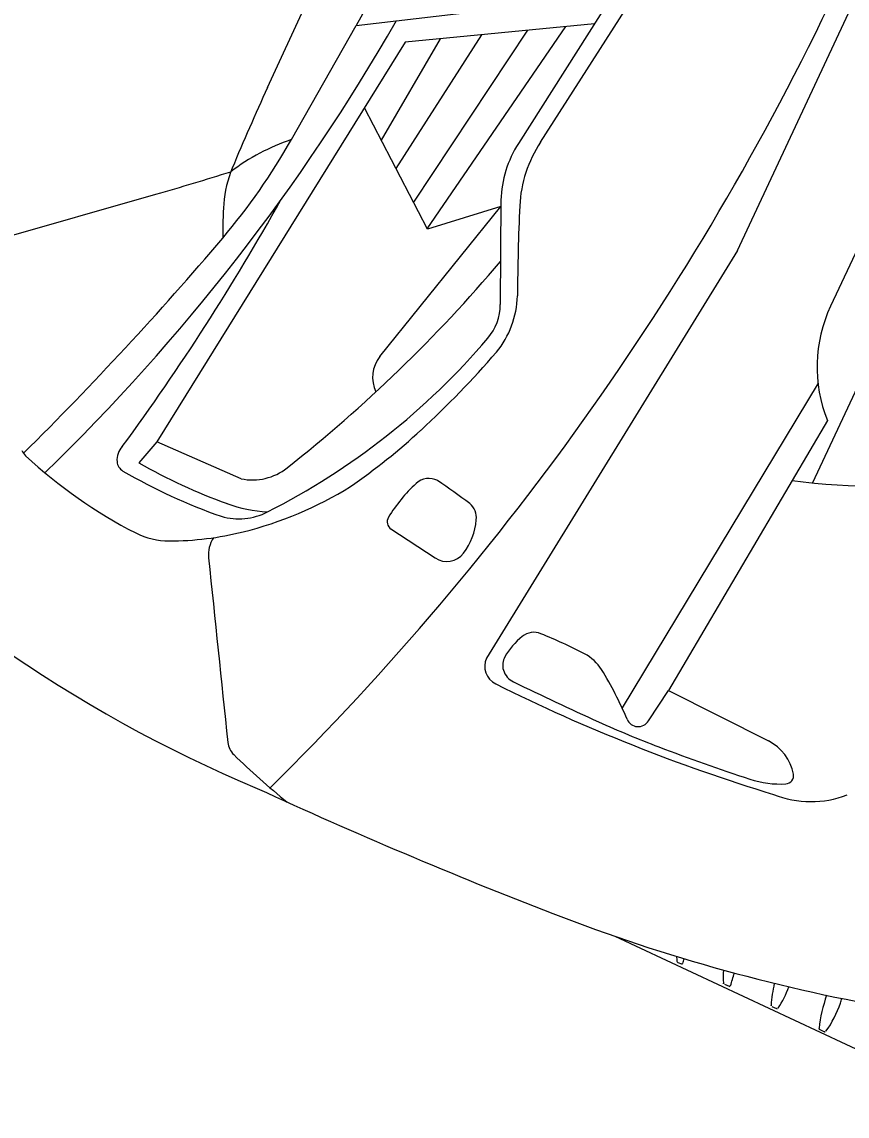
# Model space of a CAD drawing. Extents: x 14104283 to 14128447, y 8633203 to 8671666.
# Drawn here: x 14117388.11 to 14117394.5, y 8667157.77 to 8667166.24 of the extents above; entities that cross this region are included whole.
import ezdxf

# ---------------------------------------------------------------- set-up
doc = ezdxf.new("R2010")
doc.units = 0
doc.layers.add('Cell', color=7, linetype='Continuous')

msp = doc.modelspace()

# ---------------------------------------------------------------- linework, layer by layer
at = {"layer": 'Cell'}
for p, q in [((14117393.6544, 8667164.471), (14117399.3854, 8667176.7038)), ((14117398.8093, 8667173.5012), (14117394.3765, 8667164.0391)), ((14117392.6696, 8667169.6949), (14117390.6993, 8667166.2137)), ((14117392.1293, 8667165.3091), (14117392.8708, 8667166.467)), ((14117392.6853, 8667166.4454), (14117391.9574, 8667165.2996)), ((14117391.6707, 8667166.1404), (14117391.0088, 8667165.1049)), ((14117392.0276, 8667166.1753), (14117391.1437, 8667164.8446)), ((14117391.2512, 8667164.6369), (14117392.3246, 8667166.2044)), ((14117391.3525, 8667166.1093), (14117390.8952, 8667165.3244)), ((14117391.2526, 8667164.6343), (14117390.7648, 8667165.5761)), ((14117386.4509, 8667164.1383), (14117389.1497, 8667164.9064)), ((14117391.8215, 8667164.86), (14117391.817, 8667164.0523)), ((14117393.6544, 8667164.471), (14117391.71, 8667161.3133)), ((14117394.2785, 8667163.4421), (14117392.761, 8667160.9277)), ((14117389.8098, 8667162.7021), (14117389.1559, 8667162.9888)), ((14117390.9695, 8667162.3145), (14117391.3123, 8667162.089)), ((14117392.9647, 8667160.8276), (14117393.1204, 8667161.0615)), ((14117395.6777, 8667157.7664), (14117392.7061, 8667159.1585)), ((14117393.1918, 8667158.9572), (14117393.2206, 8667158.9447)), ((14117393.2324, 8667158.9482), (14117393.2324, 8667158.9482)), ((14117393.5532, 8667158.7881), (14117393.5892, 8667158.772)), ((14117393.9219, 8667158.6154), (14117393.9579, 8667158.5993)), ((14117394.2932, 8667158.4376), (14117394.3284, 8667158.4201))]:
    msp.add_line(p, q, dxfattribs=at)
for points in [[(14117390.0142, 8667165.7313), (14117393.0151, 8667172.2294), (14117396.0871, 8667178.6941)], [(14117401.1418, 8667177.4097), (14117397.6891, 8667170.0397), (14117394.2363, 8667162.6696)], [(14117390.1987, 8667165.3291), (14117390.6993, 8667166.2137), (14117392.8708, 8667166.467)], [(14117392.546, 8667166.2261), (14117391.0798, 8667166.0826), (14117389.1559, 8667162.9888), (14117389.0163, 8667162.8251)], [(14117390.8841, 8667163.6481), (14117391.8213, 8667164.8102), (14117391.2526, 8667164.6343)], [(14117394.3513, 8667163.1533), (14117393.1204, 8667161.0615), (14117393.8942, 8667160.6718)]]:
    msp.add_lwpolyline(points, dxfattribs=at)
for centre, radius, start, end in [((14117374.6986, 8667175.8445), 21.8297, 314.62715, 334.91055), ((14117377.2709, 8667174.1286), 15.8397, 314.07328, 330.17264), ((14117406.6515, 8667158.048), 18.3257, 155.2118, 157.34034), ((14117385.8896, 8667167.768), 4.9513, 319.71183, 330.49089), ((14117390.7377, 8667163.7458), 1.6726, 108.80096, 127.08067), ((14117392.6953, 8667164.8308), 0.8742, 147.5701, 178.08731), ((14117392.9342, 8667164.7729), 0.9672, 146.33281, 177.39872), ((14117390.5445, 8667164.7724), 0.8715, 157.34034, 176.02414), ((14117383.2573, 8667185.6107), 21.5264, 285.88628, 287.49663), ((14117374.0877, 8667173.8224), 18.3639, 323.70508, 330.79728), ((14117393.2785, 8667164.5823), 3.6121, 176.02414, 180.25498), ((14117410.0614, 8667163.9948), 18.112, 177.39872, 179.6103), ((14117369.8809, 8667181.3462), 25.943, 314.68053, 319.69913), ((14117383.0856, 8667171.7649), 11.4336, 308.25595, 319.803), ((14117391.2399, 8667164.1353), 0.7101, 320.37067, 358.59772), ((14117391.409, 8667164.0545), 0.4081, 319.63501, 359.6812), ((14117395.3836, 8667163.5673), 1.1122, 154.89759, 201.85102), ((14117387.53, 8667167.3517), 5.499, 296.84601, 319.63501), ((14117385.9158, 8667168.7852), 7.7787, 312.81899, 319.00474), ((14117391.0826, 8667163.4881), 0.255, 141.11691, 206.18322), ((14117387.75, 8667166.8341), 5.1009, 304.72122, 312.60227), ((14117394.0811, 8667170.1903), 10.7205, 222.46224, 247.24405), ((14117388.2197, 8667162.9661), 0.1175, 201.95636, 227.04201), ((14117389.0011, 8667162.8474), 0.1536, 137.08484, 184.74243), ((14117390.7036, 8667165.6337), 3.7624, 227.04201, 242.96119), ((14117388.9406, 8667162.8424), 0.0929, 184.74243, 239.77932), ((14117391.2406, 8667166.76), 4.52, 240.52188, 250.07028), ((14117391.0906, 8667166.5333), 4.3644, 239.77932, 250.80669), ((14117389.8961, 8667163.1277), 0.4343, 258.53683, 308.25595), ((14117392.0219, 8667161.7438), 1.259, 132.94579, 148.30538), ((14117391.2643, 8667162.5578), 0.147, 62.59567, 132.94579), ((14117329.3308, 8667074.5334), 107.7748, 54.717749, 54.880493), ((14117394.6912, 8667167.2049), 4.558, 262.26529, 279.8359), ((14117389.1167, 8667165.1308), 2.9264, 283.99135, 301.72165), ((14117390.0842, 8667163.5706), 1.1275, 250.07028, 266.39675), ((14117391.4756, 8667162.3976), 0.1562, 355.09275, 47.00257), ((14117389.7915, 8667162.8836), 0.4912, 253.96034, 296.84601), ((14117391.0081, 8667162.3698), 0.0675, 148.30538, 238.22285), ((14117391.1359, 8667162.4267), 0.4971, 322.90716, 355.09275), ((14117389.2517, 8667162.7889), 0.5685, 242.96119, 270.14276), ((14117389.2471, 8667164.6073), 2.3869, 270.14276, 283.99135), ((14117389.7949, 8667162.1145), 0.2389, 146.61305, 185.89608), ((14118181.617, 8667243.8866), 796.2721, 185.8960841, 185.9995109), ((14117391.4021, 8667162.2255), 0.1634, 236.66175, 322.90716), ((14117392.3487, 8667161.0375), 0.5723, 129.19373, 150.01912), ((14117392.0776, 8667161.37), 0.1432, 67.60892, 129.19373), ((14117390.4531, 8667157.427), 4.4078, 62.76539, 67.60892), ((14117391.85, 8667161.2505), 0.1534, 155.84133, 243.57084), ((14117391.9651, 8667161.2588), 0.1294, 150.01912, 196.94039), ((14117392.3169, 8667161.0482), 0.335, 31.65553, 62.76539), ((14117391.9865, 8667161.2653), 0.1518, 196.94039, 244.14403), ((14117390.2298, 8667159.7614), 2.7869, 22.76283, 31.65553), ((14117404.2363, 8667186.5422), 28.2405, 244.14403, 245.61858), ((14117398.0178, 8667173.6597), 14.0108, 243.57084, 253.05793), ((14117396.0332, 8667168.4431), 8.3693, 245.61858, 249.07876), ((14117392.8853, 8667160.8757), 0.0928, 202.76283, 328.85324), ((14117389.8595, 8667160.6764), 0.1541, 185.99951, 225.68744), ((14117398.4308, 8667174.7148), 15.0836, 249.07876, 251.92486), ((14117393.7296, 8667160.3448), 0.3661, 11.14973, 63.26991), ((14117393.8228, 8667164.736), 5.8276, 225.68744, 231.12943), ((14117393.9853, 8667161.0938), 0.7556, 251.92486, 273.3818), ((14117394.0261, 8667160.4033), 0.0638, 273.3818, 11.14973), ((14117406.9321, 8667197.2667), 40.6835, 245.30394, 248.80696), ((14117394.2238, 8667160.9855), 0.7838, 248.37276, 290.95197), ((14117397.2602, 8667172.3418), 13.9477, 248.83628, 260.37001), ((14117394.3831, 8667159.0492), 1.2012, 182.18513, 183.92489), ((14117393.1956, 8667158.9674), 0.0109, 182.42434, 249.59509), ((14117393.2245, 8667158.9533), 0.00943, 245.87021, 327.02379), ((14117387.3951, 8667160.4077), 6.017, 345.96192, 346.32821), ((14117394.7394, 8667158.8552), 1.1949, 177.9538, 182.81295), ((14117331.4631, 8667177.705), 64.9571, 343.0573, 343.148545), ((14117393.5539, 8667158.796), 0.00792, 176.05153, 265.22615), ((14117393.593, 8667158.7806), 0.00943, 245.87021, 327.02379), ((14117395.0164, 8667158.5478), 1.1044, 167.06625, 176.05153), ((14117393.2438, 8667159.0737), 0.8652, 327.02379, 339.29318), ((14117395.3841, 8667158.3263), 1.1044, 160.11389, 173.7622), ((14117390.427, 8667160.0242), 4.2561, 341.04199, 341.54843), ((14117393.9226, 8667158.6233), 0.00792, 176.05153, 265.22615), ((14117393.9617, 8667158.6079), 0.00943, 245.87021, 327.02379), ((14117393.6339, 8667158.9226), 0.8652, 324.73447, 341.04199), ((14117394.2941, 8667158.4455), 0.00792, 173.7622, 262.93682), ((14117394.3326, 8667158.4285), 0.00943, 243.58089, 324.73447)]:
    msp.add_arc(centre, radius, start, end, dxfattribs=at)

doc.saveas('drawing.dxf')
